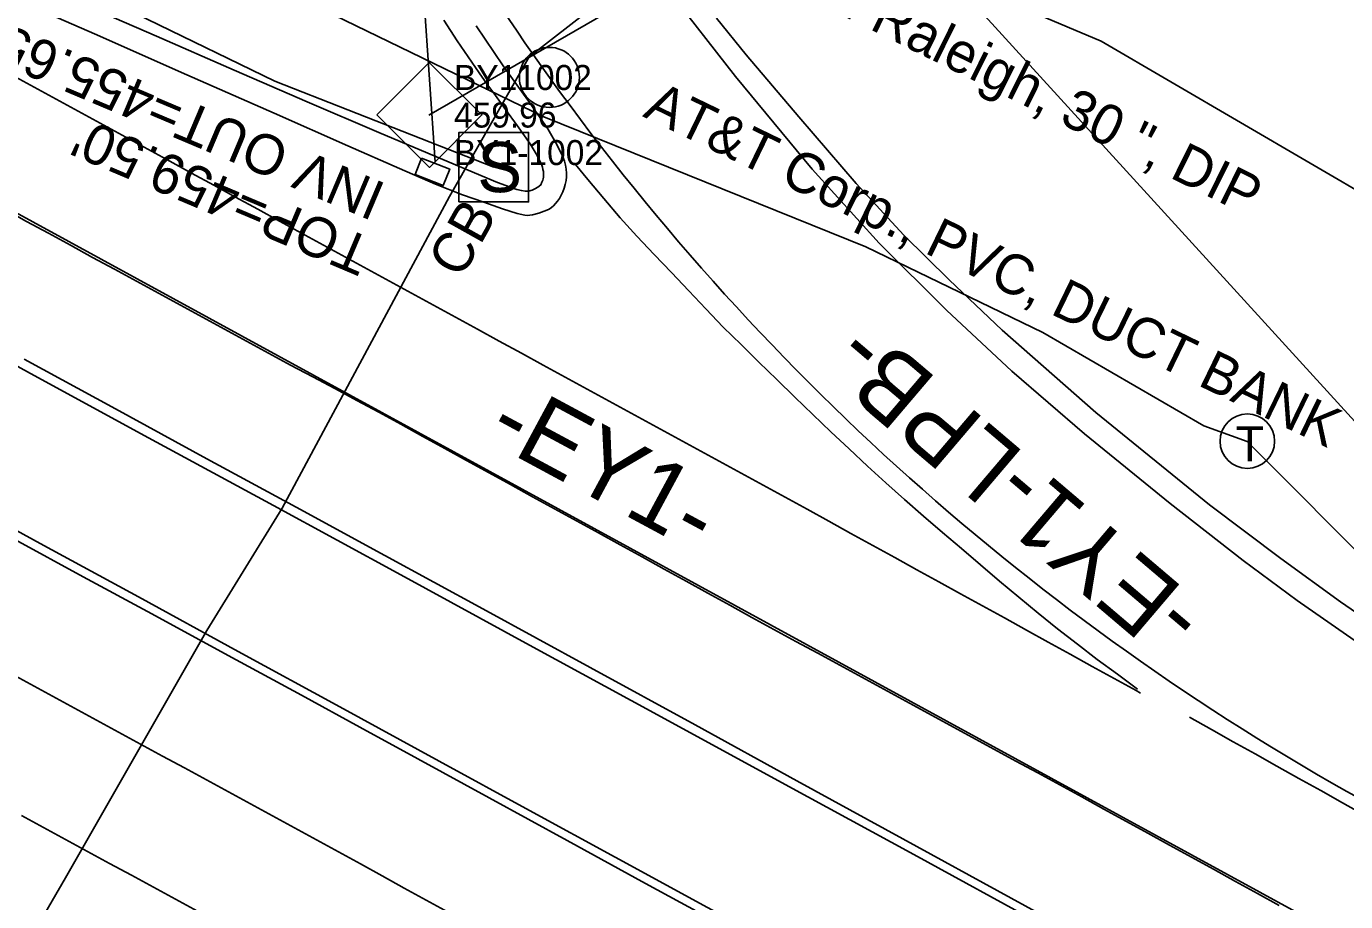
# Model space of a CAD drawing. Extents: x 2074109 to 2077820, y 741079 to 746031.
# Drawn here: x 2075238.3 to 2075369.9, y 743482.7 to 743570.1 of the extents above; entities that cross this region are included whole.
import ezdxf

# ---------------------------------------------------------------- set-up
doc = ezdxf.new("R2010")
doc.units = 0
for name, color, linetype in [('CTL Secondary Horizontal and Vertical CELL', 7, 'Continuous'), ('CTL Secondary Horizontal and Vertical Cogo Comment', 7, 'Continuous'), ('CTL Secondary Horizontal and Vertical Cogo Elevation', 7, 'Continuous'), ('CTL Secondary Horizontal and Vertical Cogo Number', 7, 'Continuous'), ('Exist Horizontal Alignment', 7, 'Continuous'), ('Exist Horizontal Alignment Direction Label', 7, 'Continuous'), ('Exist Horizontal Alignment Point', 7, 'Continuous'), ('Exist Horizontal Baseline Alignment Station Label', 7, 'Continuous'), ('Exist Roads Curbs', 7, 'Continuous'), ('Exist Roads EOP', 7, 'Continuous'), ('Exist Roads EOT', 7, 'Continuous'), ('Exist Structure Minor Catch Basin', 7, 'Continuous'), ('Exist Structure Minor Catch Basin Text', 7, 'Continuous'), ('Exist Structure Minor Catch Basin Top Elevation', 7, 'Continuous'), ('Exist Structure Minor Pipes RCP 15 Inch', 7, 'Continuous'), ('Exist Structure Minor Pipes RCP 15 Inch Invert', 7, 'Continuous'), ('Exist Utilities Other Traffic Signal Box CELL', 7, 'Continuous'), ('Exist Utilities Power UG Cable SUE LOS B', 7, 'Continuous'), ('Exist Utilities Power UG Cable SUE LOS C', 7, 'Continuous'), ('Exist Utilities Telephone Manhole CELL', 7, 'Continuous'), ('Exist Utilities Telephone UG Conduit SUE LOS B', 7, 'Continuous'), ('Exist Utilities Telephone UG Conduit SUE LOS B Text', 7, 'Continuous'), ('Exist Utilities Water UG Line SUE LOS B', 7, 'Continuous'), ('Exist Utilities Water UG Line SUE LOS B Text', 7, 'Continuous')]:
    doc.layers.add(name, color=color, linetype=linetype)

msp = doc.modelspace()

# ---------------------------------------------------------------- linework, layer by layer
at = {"layer": 'CTL Secondary Horizontal and Vertical CELL'}
msp.add_line((2075278.45, 743561.24), (2075278.45, 743561.24), dxfattribs=at)
msp.add_lwpolyline([(2075273.24, 743561.26), (2075278.48, 743566.5), (2075283.73, 743561.25), (2075278.49, 743556.01)], close=True, dxfattribs=at)
at = {"layer": 'Exist Horizontal Alignment'}
msp.add_line((2074769.18, 743807.11), (2075920.37, 743178.35), dxfattribs=at)
for centre, radius, start, end in [((2075451.06, 743680.56), 197.85, 189.6923, 215.7386), ((2075492.33, 743710.26), 248.69, 215.7386, 241.3572)]:
    msp.add_arc(centre, radius, start, end, dxfattribs=at)
at = {"layer": 'Exist Horizontal Alignment Point'}
msp.add_circle((2075290.47, 743565), 3, dxfattribs=at)
at = {"layer": 'Exist Horizontal Baseline Alignment Station Label'}
msp.add_lwpolyline([(2075278.45, 743561.24), (2075328.38, 743590.07), (2075349.98, 743628.67)], dxfattribs=at)
at = {"layer": 'Exist Roads Curbs'}
for points in [[(2075241.81, 743573.25), (2075251.24, 743569.12), (2075259.02, 743565.73), (2075266.3, 743562.57), (2075273.43, 743559.51), (2075280.46, 743556.53), (2075285.3, 743554.52), (2075287.21, 743553.82), (2075287.67, 743553.7), (2075288.06, 743553.65), (2075288.23, 743553.64), (2075288.38, 743553.65), (2075288.51, 743553.67), (2075288.63, 743553.7), (2075288.76, 743553.75), (2075289.03, 743553.88), (2075289.32, 743554.05), (2075289.62, 743554.27), (2075289.73, 743554.54), (2075289.8, 743554.72), (2075289.85, 743554.88), (2075289.87, 743555.04), (2075289.89, 743555.2), (2075289.89, 743555.39), (2075289.87, 743555.59), (2075289.83, 743555.81), (2075289.78, 743556.02), (2075289.7, 743556.25), (2075289.25, 743557.21), (2075288.56, 743558.38), (2075287.25, 743560.19), (2075286.09, 743561.79), (2075285.08, 743563.18), (2075284.24, 743564.37), (2075283.47, 743565.45), (2075282.73, 743566.52), (2075282, 743567.59), (2075281.28, 743568.65), (2075280.59, 743569.69), (2075279.93, 743570.71)], [(2075307.15, 743570.9), (2075310.12, 743567.26), (2075315.37, 743561.06), (2075321.1, 743554.42), (2075325.85, 743549.26), (2075330.36, 743544.77), (2075335.65, 743539.76), (2075345.03, 743531.53), (2075356.37, 743522.33), (2075363.48, 743516.95), (2075369.43, 743512.64), (2075376.35, 743507.87), (2075385.09, 743502.08), (2075395.18, 743495.66), (2075404.84, 743489.75), (2075412, 743485.54), (2075412.72, 743485.12)], [(2075175.25, 743570.29), (2075183.74, 743565.61), (2075195.08, 743559.37), (2075206.25, 743553.25), (2075217.16, 743547.3), (2075227.86, 743541.4), (2075238.69, 743535.42), (2075250.44, 743529.02), (2075262.94, 743522.24), (2075275.65, 743515.31), (2075288.48, 743508.29), (2075301.25, 743501.33), (2075314, 743494.4), (2075326.85, 743487.38), (2075339.73, 743480.33), (2075352.49, 743473.37), (2075365.03, 743466.54), (2075375.41, 743460.85), (2075385.9, 743455.07), (2075397.36, 743448.78), (2075408.6, 743442.64), (2075420.04, 743436.42), (2075427.48, 743432.37)], [(2075420.48, 743419.7), (2075420.02, 743419.95), (2075412.25, 743424.18), (2075402.85, 743429.29), (2075391.33, 743435.57), (2075380.42, 743441.51), (2075371.29, 743446.47), (2075364.58, 743450.13), (2075360.37, 743452.44), (2075354.18, 743455.85), (2075344.34, 743461.27), (2075334.17, 743466.84), (2075325, 743471.86), (2075315.82, 743476.88), (2075306.25, 743482.12), (2075297.05, 743487.13), (2075288.5, 743491.79), (2075279.47, 743496.71), (2075269.54, 743502.14), (2075259.42, 743507.68), (2075249.44, 743513.13), (2075240.01, 743518.27), (2075231.36, 743522.98)]]:
    msp.add_lwpolyline(points, dxfattribs=at)
at = {"layer": 'Exist Roads EOP'}
for points in [[(2075445.35, 743464.44), (2075424.96, 743475.81), (2075414.28, 743481.69), (2075407.34, 743485.74), (2075396.65, 743492.12), (2075387.15, 743498.07), (2075378.48, 743503.71), (2075370.8, 743508.8), (2075365.1, 743512.76), (2075359.72, 743516.76), (2075352.43, 743522.45), (2075343.87, 743529.41), (2075336.63, 743535.65), (2075330.1, 743541.75), (2075323.4, 743548.45), (2075316.7, 743555.85), (2075309.06, 743565.08), (2075302.29, 743573.79)], [(2075236.12, 743573.28), (2075245.06, 743569.34), (2075254.29, 743565.27), (2075263, 743561.43), (2075270.34, 743558.18), (2075275.5, 743555.9), (2075279.1, 743554.34), (2075281.79, 743553.28), (2075283.91, 743552.53), (2075285.8, 743551.88), (2075287.25, 743551.42), (2075288.03, 743551.23), (2075288.27, 743551.21), (2075288.52, 743551.23), (2075288.8, 743551.27), (2075289.41, 743551.44), (2075289.96, 743551.63), (2075290.21, 743551.73), (2075290.44, 743551.85), (2075290.67, 743552), (2075290.88, 743552.18), (2075291.09, 743552.39), (2075291.29, 743552.64), (2075291.47, 743552.92), (2075291.82, 743553.58), (2075291.96, 743553.95), (2075292.06, 743554.32), (2075292.13, 743554.69), (2075292.17, 743555.07), (2075292.17, 743555.45), (2075292.13, 743555.83), (2075292.07, 743556.23), (2075291.97, 743556.62), (2075291.82, 743557.07), (2075291.26, 743558.23), (2075290.31, 743559.85), (2075288.5, 743562.5), (2075285.87, 743566.15), (2075283.15, 743570.15)], [(2075427.87, 743433.07), (2075420.6, 743437.03), (2075413.35, 743440.97), (2075407.54, 743444.13), (2075401.03, 743447.72), (2075393.85, 743451.69), (2075386.06, 743455.97), (2075377.27, 743460.76), (2075372.37, 743463.44), (2075361.94, 743469.13), (2075353.05, 743473.99), (2075345.6, 743478.07), (2075336.55, 743483.02), (2075325.74, 743488.95), (2075315.16, 743494.76), (2075305.01, 743500.33), (2075294.55, 743506.07), (2075283.83, 743511.92), (2075274.03, 743517.26), (2075265.18, 743522.07), (2075256.27, 743526.92), (2075247.15, 743531.89), (2075238.05, 743536.86)], [(2075237.12, 743518.84), (2075243.92, 743515.14), (2075250.78, 743511.43), (2075258.41, 743507.27), (2075265.71, 743503.3), (2075271.55, 743500.11), (2075277.33, 743496.94), (2075284.45, 743493.05)], [(2075284.45, 743493.05), (2075292.25, 743488.78), (2075300.07, 743484.51), (2075307.84, 743480.26), (2075315.47, 743476.09), (2075323.04, 743471.96), (2075330.63, 743467.8), (2075338.47, 743463.51), (2075346.79, 743458.93), (2075355.33, 743454.23), (2075363.85, 743449.56), (2075374.69, 743443.65), (2075390.21, 743435.18), (2075405.93, 743426.61), (2075417.36, 743420.37), (2075420.04, 743418.91)]]:
    msp.add_lwpolyline(points, dxfattribs=at)
at = {"layer": 'Exist Roads EOT'}
for points in [[(2075237.22, 743565.03), (2075239.41, 743563.83), (2075241.6, 743562.63), (2075243.79, 743561.43), (2075245.99, 743560.23), (2075248.18, 743559.03), (2075250.38, 743557.83), (2075252.57, 743556.64), (2075254.76, 743555.44), (2075256.96, 743554.24), (2075259.15, 743553.04), (2075261.35, 743551.84), (2075263.54, 743550.65), (2075265.73, 743549.45), (2075267.93, 743548.25), (2075270.12, 743547.05), (2075272.32, 743545.85), (2075274.51, 743544.65), (2075276.7, 743543.45), (2075278.89, 743542.25), (2075281.09, 743541.05), (2075283.28, 743539.85), (2075285.47, 743538.65), (2075287.67, 743537.45), (2075289.86, 743536.25), (2075292.05, 743535.05), (2075294.25, 743533.86), (2075296.44, 743532.66), (2075298.64, 743531.46), (2075300.83, 743530.26), (2075303.02, 743529.06), (2075305.22, 743527.87), (2075307.41, 743526.67), (2075309.61, 743525.47), (2075311.8, 743524.27), (2075314, 743523.07), (2075316.19, 743521.87), (2075318.38, 743520.67), (2075320.57, 743519.46), (2075322.76, 743518.25), (2075324.95, 743517.05), (2075327.14, 743515.84), (2075329.33, 743514.64), (2075331.52, 743513.43), (2075333.71, 743512.22), (2075335.89, 743511.02), (2075338.08, 743509.81), (2075340.27, 743508.6), (2075342.46, 743507.39), (2075344.65, 743506.18), (2075346.84, 743504.98), (2075349.03, 743503.77), (2075349.49, 743503.51)], [(2075349.19, 743503.92), (2075347.17, 743505.39), (2075345.15, 743506.86), (2075343.17, 743508.39), (2075341.2, 743509.92), (2075339.25, 743511.49), (2075337.33, 743513.09), (2075335.41, 743514.7), (2075333.51, 743516.31), (2075331.6, 743517.94), (2075329.7, 743519.56), (2075327.8, 743521.18), (2075325.93, 743522.84), (2075324.07, 743524.51), (2075322.21, 743526.18), (2075320.39, 743527.9), (2075318.57, 743529.61), (2075316.76, 743531.33), (2075314.96, 743533.07), (2075313.17, 743534.82), (2075311.39, 743536.57), (2075309.6, 743538.32), (2075307.82, 743540.07), (2075306.1, 743541.88), (2075304.38, 743543.69), (2075302.65, 743545.51), (2075300.93, 743547.32), (2075299.21, 743549.13), (2075297.53, 743550.98), (2075295.92, 743552.9), (2075294.32, 743554.81), (2075293.06, 743556.31)], [(2075236.1, 743551.83), (2075238.29, 743550.62), (2075240.48, 743549.43), (2075242.68, 743548.23), (2075244.87, 743547.03), (2075247.07, 743545.84), (2075249.26, 743544.64), (2075251.46, 743543.45), (2075253.65, 743542.25), (2075255.85, 743541.06), (2075258.04, 743539.86), (2075260.24, 743538.66), (2075262.43, 743537.47), (2075264.63, 743536.27), (2075266.84, 743535.1), (2075269.04, 743533.92), (2075271.25, 743532.75), (2075273.45, 743531.56), (2075275.64, 743530.36), (2075277.83, 743529.15), (2075280.02, 743527.95), (2075282.21, 743526.75), (2075284.4, 743525.54), (2075286.59, 743524.34), (2075288.79, 743523.13), (2075290.98, 743521.93), (2075293.17, 743520.73), (2075295.36, 743519.52), (2075297.55, 743518.32), (2075299.74, 743517.11), (2075301.93, 743515.9), (2075304.11, 743514.69), (2075306.3, 743513.48), (2075308.49, 743512.28), (2075310.69, 743511.08), (2075312.88, 743509.88), (2075315.08, 743508.68), (2075317.27, 743507.49), (2075319.46, 743506.29), (2075321.66, 743505.09), (2075323.85, 743503.9), (2075326.05, 743502.7), (2075328.24, 743501.5), (2075330.44, 743500.3), (2075332.63, 743499.11), (2075334.83, 743497.91), (2075337.03, 743496.72), (2075339.23, 743495.54), (2075341.43, 743494.35), (2075343.62, 743493.15), (2075345.81, 743491.94), (2075348, 743490.74), (2075350.19, 743489.53), (2075352.38, 743488.33), (2075354.57, 743487.12), (2075356.76, 743485.92), (2075358.95, 743484.71), (2075361.14, 743483.51), (2075363.33, 743482.3)], [(2075236.47, 743505.59), (2075238.67, 743504.39), (2075240.87, 743503.2), (2075243.06, 743502), (2075245.26, 743500.81), (2075247.46, 743499.62), (2075249.65, 743498.42), (2075251.85, 743497.23), (2075254.05, 743496.04), (2075256.24, 743494.84), (2075258.44, 743493.65), (2075260.63, 743492.46), (2075262.83, 743491.26), (2075265.02, 743490.06), (2075267.22, 743488.86), (2075269.41, 743487.66), (2075271.6, 743486.45), (2075273.79, 743485.25), (2075275.98, 743484.05), (2075278.18, 743482.85), (2075280.37, 743481.65)], [(2075354.38, 743501.1), (2075356.56, 743499.88), (2075358.74, 743498.66), (2075360.92, 743497.44), (2075363.1, 743496.22), (2075365.28, 743495), (2075367.46, 743493.78), (2075369.65, 743492.55), (2075371.83, 743491.33)], [(2075255.35, 743481.73), (2075253.15, 743482.93), (2075250.96, 743484.12), (2075248.76, 743485.32), (2075246.57, 743486.51), (2075244.37, 743487.71), (2075242.17, 743488.9), (2075239.98, 743490.1), (2075237.78, 743491.29)]]:
    msp.add_lwpolyline(points, dxfattribs=at)
at = {"layer": 'Exist Structure Minor Catch Basin'}
msp.add_lwpolyline([(2075277.72, 743556.93), (2075280.52, 743555.84), (2075279.88, 743554.19), (2075277.07, 743555.29)], close=True, dxfattribs=at)
at = {"layer": 'Exist Structure Minor Pipes RCP 15 Inch'}
for p in [(2075413.76, 743483.52), (2075279.07, 743556.53)]:
    msp.add_line(p, (2075273.44, 743637.59), dxfattribs=at)
at = {"layer": 'Exist Utilities Other Traffic Signal Box CELL'}
msp.add_line((2075284.91, 743556.04), (2075284.91, 743556.04), dxfattribs=at)
msp.add_lwpolyline([(2075281.44, 743552.56), (2075288.39, 743552.56), (2075288.39, 743559.51), (2075281.44, 743559.51), (2075281.44, 743552.56)], dxfattribs=at)
at = {"layer": 'Exist Utilities Power UG Cable SUE LOS B'}
msp.add_lwpolyline([(2075178.8, 743440.68), (2075189.03, 743445.79), (2075192.49, 743448.49), (2075211.79, 743457.77), (2075230.06, 743465.49), (2075235.37, 743473.58), (2075235.47, 743473.59), (2075242.16, 743485.05), (2075256.29, 743509.76), (2075263.78, 743521.99), (2075280.5, 743553.12), (2075288.46, 743567.04), (2075314.59, 743587.39), (2075340.56, 743579.6), (2075397.17, 743587.17), (2075433.19, 743595.47), (2075469.17, 743605.66), (2075500.45, 743614.1), (2075533.26, 743615.97)], dxfattribs=at)
at = {"layer": 'Exist Utilities Power UG Cable SUE LOS C'}
msp.add_lwpolyline([(2075188.32, 743613.3), (2075185.68, 743602.93), (2075195.94, 743595.22), (2075224.81, 743583.24), (2075263.08, 743564.63), (2075284.91, 743556.04)], dxfattribs=at)
at = {"layer": 'Exist Utilities Telephone Manhole CELL'}
msp.add_circle((2075360.14, 743528.67), 2.72, dxfattribs=at)
at = {"layer": 'Exist Utilities Telephone UG Conduit SUE LOS B'}
msp.add_lwpolyline([(2074852.23, 743796.93), (2074858.98, 743788.14), (2074871.16, 743780.09), (2074884.61, 743773.35), (2074910.14, 743759.3), (2074929.12, 743745.39), (2074958.42, 743728.87), (2074997.61, 743706.69), (2075052.29, 743677.02), (2075084.82, 743660.77), (2075107.9, 743645.87), (2075165.73, 743622.21), (2075198.81, 743604.97), (2075246.84, 743581.99), (2075289.9, 743561.06), (2075322.06, 743548.08), (2075339.73, 743539.52), (2075355.79, 743530.19), (2075360.13, 743528.64), (2075373.71, 743515.02), (2075393.05, 743495.87), (2075443.09, 743463.69), (2075672.89, 743341.39)], dxfattribs=at)
at = {"layer": 'Exist Utilities Water UG Line SUE LOS B'}
msp.add_lwpolyline([(2074661.41, 743894.07), (2074669.03, 743889.86), (2074695.78, 743877.33), (2074733.5, 743856.32), (2074766.19, 743837.03), (2074806.52, 743814.12), (2074828.36, 743801.4), (2074869.77, 743778.77), (2075138.71, 743653.82), (2075174.59, 743638.37), (2075261.38, 743603.22), (2075296.53, 743589.33), (2075345.56, 743568.62), (2075373.37, 743552.36), (2075399.34, 743536.02), (2075447.19, 743500.05), (2075713.36, 743360.43), (2075744.72, 743342.27), (2075764.85, 743330.17), (2075782.75, 743317.7), (2075822.78, 743289.56)], dxfattribs=at)

# ---------------------------------------------------------------- texts
at = {"layer": 'CTL Secondary Horizontal and Vertical Cogo Comment'}
msp.add_text('BY1-1002', height=2.5, dxfattribs=at).set_placement((2075280.95, 743556.24))
at = {"layer": 'CTL Secondary Horizontal and Vertical Cogo Elevation'}
msp.add_text('459.96', height=2.5, dxfattribs=at).set_placement((2075280.95, 743559.99))
at = {"layer": 'CTL Secondary Horizontal and Vertical Cogo Number'}
msp.add_text('BY11002', height=2.5, dxfattribs=at).set_placement((2075280.95, 743563.74))
at = {"layer": 'Exist Horizontal Alignment Direction Label'}
for s, rotation, p in [('-EY1-LPB-', 139.6239, (2075356.3, 743511.86)), ('-EY1-', 331.6793, (2075283.97, 743528.85))]:
    msp.add_text(s, height=7, rotation=rotation, dxfattribs=at).set_placement(p)
at = {"layer": 'Exist Structure Minor Catch Basin Text'}
msp.add_text('CB', height=4, rotation=60.742, dxfattribs=at).set_placement((2075281.68, 743544.8))
at = {"layer": 'Exist Structure Minor Catch Basin Top Elevation'}
msp.add_text("TOP=459.50'", height=4, rotation=157.0689, dxfattribs=at).set_placement((2075273.01, 743548.8))
at = {"layer": 'Exist Structure Minor Pipes RCP 15 Inch Invert'}
msp.add_text("INV OUT=455.65'", height=4, rotation=157.0689, dxfattribs=at).set_placement((2075274.34, 743554.31))
at = {"layer": 'Exist Utilities Other Traffic Signal Box CELL'}
msp.add_text('S', height=5, dxfattribs=at).set_placement((2075283.28, 743553.54))
at = {"layer": 'Exist Utilities Telephone Manhole CELL'}
msp.add_text('T', height=3.5, dxfattribs=at).set_placement((2075358.96, 743526.66))
at = {"layer": 'Exist Utilities Telephone UG Conduit SUE LOS B Text'}
msp.add_text('AT&T Corp., PVC, DUCT BANK', height=4, rotation=334.1598, dxfattribs=at).set_placement((2075299.7, 743561.13))
at = {"layer": 'Exist Utilities Water UG Line SUE LOS B Text'}
msp.add_text('City of Raleigh, 30 ", DIP', height=4, rotation=333.6715, dxfattribs=at).set_placement((2075307.39, 743577.26))

doc.saveas('drawing.dxf')
